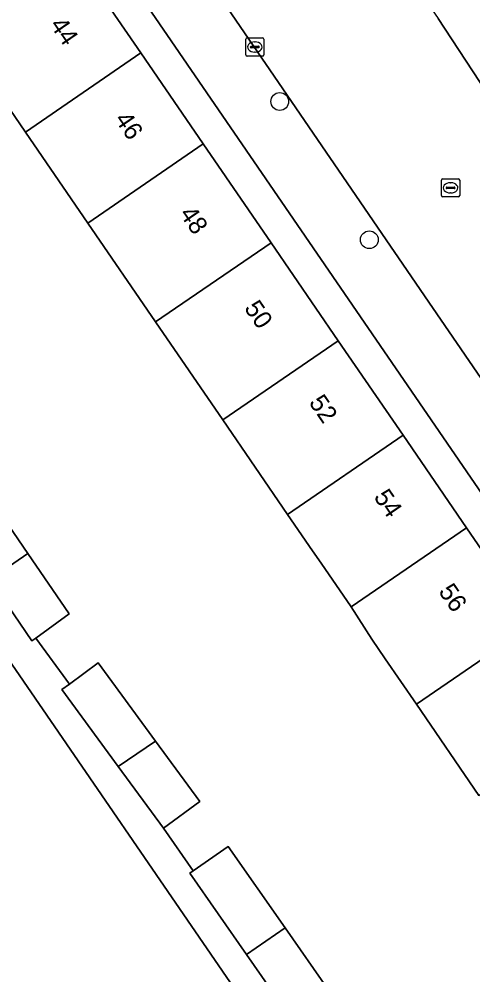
# Model space of a CAD drawing. Extents: x 157445 to 158888, y 383061 to 384688.
# Drawn here: x 158604.3 to 158629.2, y 383762.9 to 383815.6 of the extents above; entities that cross this region are included whole.
import ezdxf

# ---------------------------------------------------------------- set-up
doc = ezdxf.new("R2010")
doc.units = 0
for name, color, linetype in [('IMGEO_Boom', 7, 'Continuous'), ('IMGEO_Erf', 7, 'Continuous'), ('IMGEO_Kolk', 7, 'Continuous'), ('IMGEO_Pand', 7, 'Continuous'), ('IMGEO_Pand_nummerreeks', 7, 'Continuous'), ('IMGEO_Rijbaan_lokaal_open', 7, 'Continuous'), ('IMGEO_Rioolput', 7, 'Continuous'), ('IMGEO_Voetpad_open', 7, 'Continuous')]:
    doc.layers.add(name, color=color, linetype=linetype)

msp = doc.modelspace()

# ---------------------------------------------------------------- linework, layer by layer
at = {"layer": 'IMGEO_Boom'}
for centre in [(158618.62, 383811.016), (158623.55, 383803.404)]:
    msp.add_circle(centre, 0.489, dxfattribs=at)
at = {"layer": 'IMGEO_Erf'}
for points in [[(158607.339, 383818.984), (158610.969, 383813.689), (158614.406, 383808.677), (158618.139, 383803.232), (158621.835, 383797.841), (158625.403, 383792.638), (158628.9, 383787.537), (158632.547, 383782.218), (158635.984, 383777.205), (158639.6, 383771.932), (158643.183, 383766.706), (158646.77, 383761.474), (158650.244, 383756.407), (158653.669, 383751.412), (158655.135, 383752.418), (158652.33, 383756.474), (158588.131, 383850.092)], [(158633.086, 383737.444), (158586.888, 383804.774), (158583.913, 383802.761), (158582.116, 383805.417), (158585.092, 383807.429), (158566.166, 383835.03)], [(158629.572, 383772.809), (158626.139, 383777.824), (158624.429, 383780.322), (158623.679, 383781.418), (158622.547, 383783.181), (158620.895, 383785.591), (158620.431, 383786.267), (158619.05, 383788.282), (158615.483, 383793.485), (158611.788, 383798.876), (158608.055, 383804.322), (158604.618, 383809.334), (158600.988, 383814.629), (158597.515, 383819.697)], [(158601.754, 383790.508), (158604.755, 383786.128), (158607.039, 383782.796), (158605.19, 383781.465), (158607.042, 383778.94), (158608.622, 383780.099), (158611.777, 383775.797), (158614.216, 383772.471), (158612.217, 383771.005), (158613.855, 383768.655), (158615.786, 383770.001), (158618.918, 383765.505), (158621.315, 383762.064)]]:
    msp.add_lwpolyline(points, dxfattribs=at)
at = {"layer": 'IMGEO_Kolk'}
for p, q in [((158616.748, 383813.589), (158616.748, 383814.441)), ((158616.823, 383814.515), (158617.675, 383814.515)), ((158617.05, 383814.058), (158617.448, 383814.058)), ((158617.236, 383814.295), (158617.261, 383814.295)), ((158617.749, 383814.441), (158617.749, 383813.589)), ((158617.007, 383814.009), (158617.007, 383814.021)), ((158617.445, 383813.972), (158617.047, 383813.972)), ((158617.259, 383813.735), (158617.234, 383813.735)), ((158617.491, 383814.021), (158617.491, 383814.009)), ((158617.675, 383813.515), (158616.823, 383813.515))]:
    msp.add_line(p, q, dxfattribs=at)
for points in [[(158616.748, 383813.589), (158616.748, 383814.441)], [(158616.823, 383814.515), (158617.675, 383814.515)], [(158617.749, 383814.441), (158617.749, 383813.589)], [(158617.675, 383813.515), (158616.823, 383813.515)]]:
    msp.add_lwpolyline(points, dxfattribs=at)
for centre, radius, start, end in [((158616.825, 383814.439), 0.0765, 91.552, 178.448), ((158616.825, 383814.439), 0.0765, 91.552, 178.448), ((158617.047, 383814.018), 0.0403, 85.8775, 175.7526), ((158617.452, 383814.02), 0.0386, 1.7309, 96.639), ((158617.673, 383814.439), 0.0765, 1.552, 88.448), ((158617.673, 383814.439), 0.0765, 1.552, 88.448), ((158616.825, 383813.591), 0.0765, 181.552, 268.448), ((158616.825, 383813.591), 0.0765, 181.552, 268.448), ((158617.044, 383814.008), 0.0366, 178.938, 274.7102), ((158617.448, 383814.015), 0.043, 264.8664, 352.4533), ((158617.673, 383813.591), 0.0765, 271.552, 358.448), ((158617.673, 383813.591), 0.0765, 271.552, 358.448)]:
    msp.add_arc(centre, radius, start, end, dxfattribs=at)
for centre, major_axis, ratio, start_param, end_param in [((158617.235, 383814.015), (-0.387, 0.002), 0.722429, 4.712389, 7.853982), ((158617.26, 383814.015), (-0.39, 0.002), 0.717154, 1.570796, 4.712389)]:
    msp.add_ellipse(centre, major_axis=major_axis, ratio=ratio, start_param=start_param, end_param=end_param, dxfattribs=at)
at = {"layer": 'IMGEO_Pand'}
for points in [[(158600.988, 383814.629), (158604.618, 383809.334), (158610.969, 383813.689), (158607.339, 383818.984)], [(158614.406, 383808.677), (158610.969, 383813.689), (158604.618, 383809.334), (158608.055, 383804.322)], [(158614.406, 383808.677), (158608.055, 383804.322), (158611.788, 383798.876), (158618.139, 383803.232)], [(158621.835, 383797.841), (158618.139, 383803.232), (158611.788, 383798.876), (158615.483, 383793.485)], [(158625.403, 383792.638), (158621.835, 383797.841), (158615.483, 383793.485), (158619.05, 383788.282)], [(158628.9, 383787.537), (158625.403, 383792.638), (158619.05, 383788.282), (158620.431, 383786.267), (158620.895, 383785.591), (158622.547, 383783.181)], [(158599.979, 383789.23), (158599.698, 383789.028), (158602.667, 383784.697), (158604.755, 383786.128), (158601.754, 383790.508)], [(158632.547, 383782.218), (158628.9, 383787.537), (158622.547, 383783.181), (158623.679, 383781.418), (158624.429, 383780.322), (158626.139, 383777.824)], [(158604.755, 383786.128), (158602.667, 383784.697), (158604.984, 383781.317), (158605.19, 383781.465), (158607.039, 383782.796)], [(158629.572, 383772.809), (158635.984, 383777.205), (158632.547, 383782.218), (158626.139, 383777.824)], [(158608.622, 383780.099), (158607.042, 383778.94), (158606.623, 383778.633), (158609.731, 383774.394), (158611.777, 383775.797)], [(158609.731, 383774.394), (158612.217, 383771.005), (158614.216, 383772.471), (158611.777, 383775.797)], [(158615.786, 383770.001), (158613.855, 383768.655), (158613.664, 383768.522), (158616.785, 383764.042), (158618.918, 383765.505)], [(158618.918, 383765.505), (158616.785, 383764.042), (158619.192, 383760.586), (158619.41, 383760.738), (158621.315, 383762.064)]]:
    msp.add_lwpolyline(points, close=True, dxfattribs=at)
at = {"layer": 'IMGEO_Rijbaan_lokaal_open'}
msp.add_lwpolyline([(158601.546, 383836.912), (158626.819, 383799.966), (158630.582, 383794.482), (158633.85, 383789.701), (158641.298, 383794.834), (158637.69, 383800.059), (158633.21, 383806.628), (158633.08, 383806.824), (158627.338, 383815.588)], dxfattribs=at)
at = {"layer": 'IMGEO_Rioolput'}
for p, q in [((158627.597, 383806.759), (158628.449, 383806.759)), ((158627.522, 383805.833), (158627.522, 383806.685)), ((158627.781, 383806.253), (158627.781, 383806.265)), ((158628.219, 383806.216), (158627.821, 383806.216)), ((158627.824, 383806.302), (158628.222, 383806.302)), ((158628.01, 383806.539), (158628.035, 383806.539)), ((158628.265, 383806.265), (158628.265, 383806.253)), ((158628.523, 383806.685), (158628.523, 383805.833)), ((158628.449, 383805.759), (158627.597, 383805.759)), ((158628.033, 383805.979), (158628.008, 383805.979))]:
    msp.add_line(p, q, dxfattribs=at)
for points in [[(158627.597, 383806.759), (158628.449, 383806.759)], [(158627.522, 383805.833), (158627.522, 383806.685)], [(158628.523, 383806.685), (158628.523, 383805.833)], [(158628.449, 383805.759), (158627.597, 383805.759)]]:
    msp.add_lwpolyline(points, dxfattribs=at)
for centre, radius, start, end in [((158627.599, 383806.683), 0.0765, 91.552, 178.448), ((158627.599, 383806.683), 0.0765, 91.552, 178.448), ((158628.447, 383806.683), 0.0765, 1.552, 88.448), ((158628.447, 383806.683), 0.0765, 1.552, 88.448), ((158627.821, 383806.262), 0.0403, 85.8775, 175.7526), ((158627.818, 383806.252), 0.0366, 178.938, 274.7102), ((158628.222, 383806.259), 0.043, 264.8664, 352.4533), ((158628.226, 383806.264), 0.0386, 1.7309, 96.639), ((158627.599, 383805.835), 0.0765, 181.552, 268.448), ((158627.599, 383805.835), 0.0765, 181.552, 268.448), ((158628.447, 383805.835), 0.0765, 271.552, 358.448), ((158628.447, 383805.835), 0.0765, 271.552, 358.448)]:
    msp.add_arc(centre, radius, start, end, dxfattribs=at)
for centre, major_axis, ratio, start_param, end_param in [((158628.009, 383806.259), (-0.387, 0.002), 0.722429, 4.712389, 7.853982), ((158628.034, 383806.259), (-0.39, 0.002), 0.717154, 1.570796, 4.712389)]:
    msp.add_ellipse(centre, major_axis=major_axis, ratio=ratio, start_param=start_param, end_param=end_param, dxfattribs=at)
at = {"layer": 'IMGEO_Voetpad_open'}
for points in [[(158588.131, 383850.092), (158652.33, 383756.474), (158655.135, 383752.418), (158655.938, 383751.256), (158658.76, 383753.265), (158658.306, 383753.912), (158650.939, 383764.724), (158645.69, 383772.392), (158644.96, 383773.449), (158644.601, 383773.986), (158634.215, 383789.176), (158633.85, 383789.701), (158630.582, 383794.482), (158626.819, 383799.966), (158601.546, 383836.912)], [(158566.166, 383835.03), (158585.092, 383807.429), (158586.888, 383804.774), (158633.086, 383737.444), (158621.875, 383729.755), (158619.962, 383728.443), (158615.84, 383725.612), (158608.14, 383720.367), (158609.051, 383719.029), (158611.444, 383720.656), (158622.152, 383728.039), (158625.509, 383730.343), (158633.185, 383735.612)], [(158616.396, 383831.385), (158627.338, 383815.588), (158633.08, 383806.824), (158633.21, 383806.628), (158637.69, 383800.059), (158641.298, 383794.834), (158641.702, 383794.318)], [(158619.192, 383760.586), (158616.785, 383764.042), (158613.664, 383768.522), (158613.855, 383768.655), (158612.217, 383771.005), (158609.731, 383774.394), (158606.623, 383778.633), (158607.042, 383778.94), (158605.19, 383781.465), (158604.984, 383781.317), (158602.667, 383784.697)]]:
    msp.add_lwpolyline(points, dxfattribs=at)

# ---------------------------------------------------------------- texts
at = {"layer": 'IMGEO_Pand_nummerreeks'}
for s, rotation, p in [('44', 304.4361, (158605.934, 383815.232)), ('46', 304.4361, (158609.499, 383810.033)), ('48', 304.4361, (158613.066, 383804.83)), ('50', 304.4361, (158616.631, 383799.631)), ('52', 304.4361, (158620.192, 383794.436)), ('54', 304.4346, (158623.759, 383789.235)), ('56', 304.4346, (158627.324, 383784.035))]:
    msp.add_text(s, height=1, rotation=rotation, dxfattribs=at).set_placement(p)

doc.saveas('drawing.dxf')
